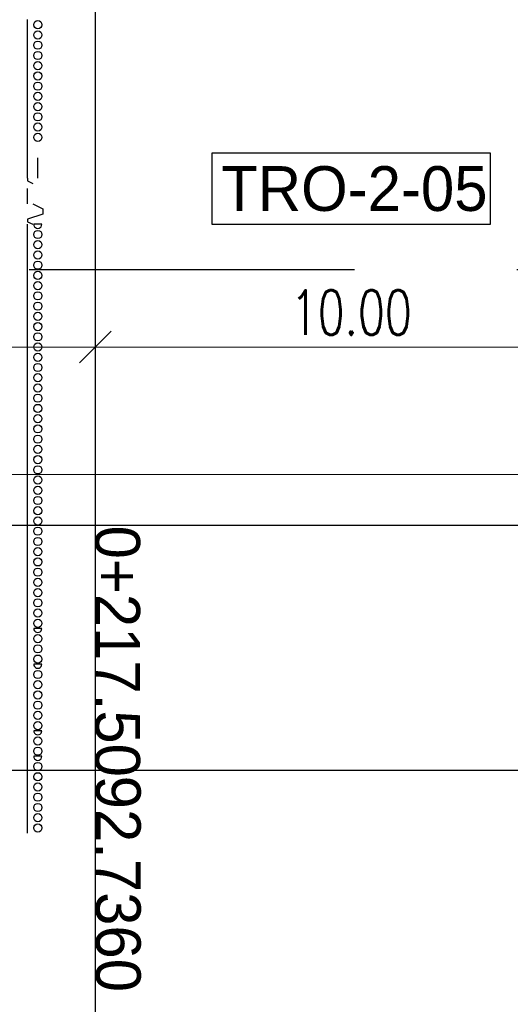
# Model space of a CAD drawing. Header units: metres. Extents: x 3458045 to 3462392, y 5482308 to 5484762.
# Tile 292 of 458: x 3460219 to 3460229, y 5483975 to 5483995. Entities that reach past the tile are written whole.
import ezdxf

# ---------------------------------------------------------------- set-up
doc = ezdxf.new("R2010")
doc.units = ezdxf.units.M
doc.header["$PDMODE"] = 3
doc.header["$PDSIZE"] = 0.1
doc.linetypes.add('AUSGEZOGEN', pattern=[2, 1, 1])
doc.linetypes.add('VERDECKT', pattern=[9.525, 6.35, -3.175])
doc.layers.get('0').update_dxf_attribs({"linetype": 'CONTINUOUS'})
doc.layers.get('DEFPOINTS').update_dxf_attribs({"linetype": 'CONTINUOUS'})
for name, color, linetype in [('BAUER_BK 2014', 1, 'CONTINUOUS'), ('SP_BAUGRUBE-TEXT', 210, 'AUSGEZOGEN'), ('SP_TEXT', 2, 'CONTINUOUS'), ('SP_VERM', 1, 'CONTINUOUS')]:
    doc.layers.add(name, color=color, linetype=linetype)
doc.layers.add('SP_Höhenplan-Beschriftung-Linien', color=2, linetype='CONTINUOUS', lineweight=25)
doc.layers.add('SP_Höhenplan-Beschriftung-Text', color=2, linetype='CONTINUOUS', lineweight=25)
doc.styles.add('K_ISOCP', font='k_isocp.shx')
doc.styles.add('SP_F', font='romans.shx', dxfattribs={"width": 0.7, "bigfont": 'sp_f.shx'})
doc.dimstyles.new('SOFI35$0', dxfattribs={"dimtxt": 3.5, "dimasz": 0.35, "dimexe": 0.9, "dimexo": 0.625, "dimgap": 0.945, "dimtad": 1, "dimdec": 3, "dimrnd": 0.001, "dimzin": 1, "dimdsep": 46, "dimtxsty": 'SP_F', "dimblk1": 'SOF_BEMSTR1', "dimblk2": 'SOF_BEMSTR2', "dimsah": 1, "dimcen": 3.5, "dimse1": 1, "dimse2": 1, "dimclrd": 1, "dimclre": 1, "dimclrt": 2, "dimaunit": 2, "dimazin": 0, "dimtfac": 1, "dimtdec": 3, "dimtmove": 0, "dimatfit": 3, "dimfxl": 1, "dimtolj": 1, "dimtzin": 0, "dimlwd": 0, "dimlwe": 0, "dimarcsym": 0})

# ---------------------------------------------------------------- blocks, each defined once
blk = doc.blocks.new('SOF_BEMSTR2')
at = {"color": 0, "linetype": 'ByBlock', "lineweight": -2}
for p, q in [((0, -20), (0, 8.5)), ((3.535, 3.535), (-3.535, -3.535)), ((-5, 0), (5, 0))]:
    blk.add_line(p, q, dxfattribs=at)
blk = doc.blocks.new('SOF_BEMSTR1')
at = {"color": 0, "linetype": 'ByBlock', "lineweight": -2}
for p, q in [((0, 20), (0, -8.5)), ((3.535, 3.535), (-3.535, -3.535)), ((-5, 0), (5, 0))]:
    blk.add_line(p, q, dxfattribs=at)
blk = doc.blocks.new('*D133')
at = {"layer": 'DEFPOINTS', "color": 0, "linetype": 'AUSGEZOGEN', "transparency": 16777216}
for p in [(3460210.558, 5483994.675), (3460220.558, 5483994.675), (3460220.558, 5483988.277)]:
    blk.add_point(p, dxfattribs=at)
at = {"layer": 'SP_VERM', "color": 1, "linetype": 'AUSGEZOGEN', "lineweight": 0, "transparency": 16777216}
blk.add_line((3460210.645, 5483988.277), (3460220.47, 5483988.277), dxfattribs=at)
at = {"layer": 'SP_VERM', "color": 1, "linetype": 'AUSGEZOGEN', "lineweight": 0, "transparency": 16777216, "xscale": 0.08750000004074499, "yscale": 0.08750000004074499, "zscale": 0.08750000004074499, "rotation": 180}
blk.add_blockref('SOF_BEMSTR2', (3460210.558, 5483988.277), dxfattribs=at)
at = {"layer": 'SP_VERM', "color": 1, "linetype": 'AUSGEZOGEN', "lineweight": 0, "transparency": 16777216, "xscale": 0.08750000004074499, "yscale": 0.08750000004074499, "zscale": 0.08750000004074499}
blk.add_blockref('SOF_BEMSTR1', (3460220.558, 5483988.277), dxfattribs=at)
at = {"layer": 'SP_VERM', "color": 2, "linetype": 'AUSGEZOGEN', "transparency": 16777216, "insert": (3460215.558, 5483988.951), "char_height": 0.875, "attachment_point": 5, "style": 'SP_F'}
blk.add_mtext('\\A1;\\A1;10.00{\\H.7x;\\S^ ;}', dxfattribs=at)
blk = doc.blocks.new('*D134')
at = {"layer": 'DEFPOINTS', "color": 0, "linetype": 'AUSGEZOGEN', "transparency": 16777216}
for p in [(3460220.558, 5483994.675), (3460230.558, 5483994.675), (3460230.558, 5483988.277)]:
    blk.add_point(p, dxfattribs=at)
at = {"layer": 'SP_VERM', "color": 1, "linetype": 'AUSGEZOGEN', "lineweight": 0, "transparency": 16777216}
blk.add_line((3460220.645, 5483988.277), (3460230.47, 5483988.277), dxfattribs=at)
at = {"layer": 'SP_VERM', "color": 1, "linetype": 'AUSGEZOGEN', "lineweight": 0, "transparency": 16777216, "xscale": 0.08750000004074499, "yscale": 0.08750000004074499, "zscale": 0.08750000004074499, "rotation": 180}
blk.add_blockref('SOF_BEMSTR2', (3460220.558, 5483988.277), dxfattribs=at)
at = {"layer": 'SP_VERM', "color": 1, "linetype": 'AUSGEZOGEN', "lineweight": 0, "transparency": 16777216, "xscale": 0.08750000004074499, "yscale": 0.08750000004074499, "zscale": 0.08750000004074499}
blk.add_blockref('SOF_BEMSTR1', (3460230.558, 5483988.277), dxfattribs=at)
at = {"layer": 'SP_VERM', "color": 2, "linetype": 'AUSGEZOGEN', "transparency": 16777216, "insert": (3460225.558, 5483988.951), "char_height": 0.875, "attachment_point": 5, "style": 'SP_F'}
blk.add_mtext('\\A1;\\A1;10.00{\\H.7x;\\S^ ;}', dxfattribs=at)
blk = doc.blocks.new('*D189')
at = {"layer": 'DEFPOINTS', "color": 0, "linetype": 'AUSGEZOGEN', "transparency": 16777216}
for p in [(3460180.558, 5483993.583), (3460310.558, 5483993.583), (3460310.558, 5483985.783)]:
    blk.add_point(p, dxfattribs=at)
at = {"layer": 'SP_VERM', "color": 1, "linetype": 'AUSGEZOGEN', "lineweight": 0, "transparency": 16777216}
blk.add_line((3460180.645, 5483985.783), (3460310.47, 5483985.783), dxfattribs=at)
at = {"layer": 'SP_VERM', "color": 1, "linetype": 'AUSGEZOGEN', "lineweight": 0, "transparency": 16777216, "xscale": 0.08750000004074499, "yscale": 0.08750000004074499, "zscale": 0.08750000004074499, "rotation": 180}
blk.add_blockref('SOF_BEMSTR2', (3460180.558, 5483985.783), dxfattribs=at)
at = {"layer": 'SP_VERM', "color": 1, "linetype": 'AUSGEZOGEN', "lineweight": 0, "transparency": 16777216, "xscale": 0.08750000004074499, "yscale": 0.08750000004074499, "zscale": 0.08750000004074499}
blk.add_blockref('SOF_BEMSTR1', (3460310.558, 5483985.783), dxfattribs=at)
at = {"layer": 'SP_VERM', "color": 2, "linetype": 'AUSGEZOGEN', "transparency": 16777216, "insert": (3460245.558, 5483986.603), "char_height": 0.875, "attachment_point": 5, "style": 'SP_F'}
blk.add_mtext('\\A1;\\A1;Trogabschnitt = 130.00{\\H.7x;\\S^ ;}m', dxfattribs=at)

msp = doc.modelspace()

# ---------------------------------------------------------------- linework, layer by layer
at = {"layer": 'BAUER_BK 2014', "color": 7, "linetype": 'Continuous'}
for points in [[(3460219.2361, 5483994.2771), (3460219.2361, 5483994.6771)], [(3460219.2361, 5483993.8771), (3460219.2361, 5483994.2771)], [(3460219.2361, 5483993.4771), (3460219.2361, 5483993.8771)], [(3460219.2361, 5483993.0771), (3460219.2361, 5483993.4771)], [(3460219.2361, 5483992.6771), (3460219.2361, 5483993.0771)], [(3460219.2361, 5483992.2771), (3460219.2361, 5483992.6771)], [(3460219.2361, 5483991.9771), (3460219.2361, 5483992.2771)], [(3460219.2361, 5483991.5771), (3460219.2361, 5483991.9771)], [(3460219.4361, 5483991.5771), (3460219.4361, 5483991.9771)], [(3460219.2361, 5483991.5771), (3460219.2361, 5483991.5271)], [(3460219.2361, 5483991.5271), (3460219.3361, 5483991.4771)], [(3460219.2361, 5483991.0771), (3460219.2361, 5483991.3771)], [(3460219.3361, 5483991.0771), (3460219.5361, 5483990.9771)], [(3460219.5361, 5483990.9771), (3460219.5361, 5483990.8771)], [(3460219.5361, 5483990.8771), (3460219.2361, 5483990.7771)], [(3460219.2361, 5483990.7771), (3460219.2361, 5483990.7271)], [(3460219.2361, 5483990.7271), (3460219.3361, 5483990.6771)], [(3460219.2361, 5483990.5771), (3460219.2361, 5483990.6771)], [(3460219.5161, 5483990.6771), (3460219.5161, 5483990.6771), (3460219.3561, 5483990.6771), (3460219.3561, 5483990.6771), (3460219.3601, 5483990.6523), (3460219.3715, 5483990.6301), (3460219.3891, 5483990.6123), (3460219.4115, 5483990.6011), (3460219.4361, 5483990.5971), (3460219.4609, 5483990.6011), (3460219.4833, 5483990.6123), (3460219.5009, 5483990.6301), (3460219.5161, 5483990.6771)], [(3460219.2361, 5483990.1771), (3460219.2361, 5483990.5771)], [(3460219.2361, 5483989.7771), (3460219.2361, 5483990.1771)], [(3460219.2361, 5483989.5771), (3460219.2361, 5483989.7771)], [(3460219.2361, 5483989.1771), (3460219.2361, 5483989.5771)], [(3460219.2361, 5483988.7771), (3460219.2361, 5483989.1771)], [(3460219.2361, 5483988.3771), (3460219.2361, 5483988.7771)], [(3460219.2361, 5483987.9771), (3460219.2361, 5483988.3771)], [(3460219.2361, 5483987.5771), (3460219.2361, 5483987.9771)], [(3460219.2361, 5483987.1771), (3460219.2361, 5483987.5771)], [(3460219.2361, 5483986.7771), (3460219.2361, 5483987.1771)], [(3460219.2361, 5483986.5771), (3460219.2361, 5483986.7771)], [(3460219.2361, 5483986.1771), (3460219.2361, 5483986.5771)], [(3460219.2361, 5483985.7771), (3460219.2361, 5483986.1771)], [(3460219.2361, 5483985.3771), (3460219.2361, 5483985.7771)], [(3460219.2361, 5483984.9771), (3460219.2361, 5483985.3771)], [(3460219.2361, 5483984.5771), (3460219.2361, 5483984.9771)], [(3460219.2361, 5483984.1771), (3460219.2361, 5483984.5771)], [(3460219.2361, 5483983.7771), (3460219.2361, 5483984.1771)], [(3460219.2361, 5483983.5771), (3460219.2361, 5483983.7771)], [(3460219.2361, 5483983.1771), (3460219.2361, 5483983.5771)], [(3460219.2361, 5483982.7771), (3460219.2361, 5483983.1771)], [(3460219.2361, 5483982.4771), (3460219.2361, 5483982.7771)], [(3460219.5161, 5483982.7771), (3460219.5161, 5483982.7771), (3460219.3561, 5483982.7771), (3460219.3561, 5483982.7771), (3460219.3601, 5483982.7524), (3460219.3715, 5483982.7301), (3460219.3891, 5483982.7124), (3460219.4115, 5483982.7011), (3460219.4361, 5483982.6971), (3460219.4609, 5483982.7011), (3460219.4833, 5483982.7124), (3460219.5009, 5483982.7301), (3460219.5161, 5483982.7771)], [(3460219.2361, 5483982.0771), (3460219.2361, 5483982.4771)], [(3460219.2361, 5483981.9771), (3460219.2361, 5483982.0771)], [(3460219.2361, 5483981.5771), (3460219.2361, 5483981.9771)], [(3460219.5161, 5483982.0771), (3460219.5161, 5483982.0771), (3460219.3561, 5483982.0771), (3460219.3561, 5483982.0771), (3460219.3601, 5483982.0524), (3460219.3715, 5483982.0301), (3460219.3891, 5483982.0124), (3460219.4115, 5483982.0011), (3460219.4361, 5483981.9971), (3460219.4609, 5483982.0011), (3460219.4833, 5483982.0124), (3460219.5009, 5483982.0301), (3460219.5161, 5483982.0771)], [(3460219.2361, 5483981.1771), (3460219.2361, 5483981.5771)], [(3460219.2361, 5483980.7771), (3460219.2361, 5483981.1771)], [(3460219.2361, 5483980.6771), (3460219.2361, 5483980.7771)], [(3460219.5161, 5483980.7771), (3460219.5161, 5483980.7771), (3460219.3561, 5483980.7771), (3460219.3561, 5483980.7771), (3460219.3601, 5483980.7524), (3460219.3715, 5483980.7301), (3460219.3891, 5483980.7124), (3460219.4115, 5483980.7011), (3460219.4361, 5483980.6971), (3460219.4609, 5483980.7011), (3460219.4833, 5483980.7124), (3460219.5009, 5483980.7301), (3460219.5161, 5483980.7771)], [(3460219.2361, 5483980.2771), (3460219.2361, 5483980.6771)], [(3460219.2361, 5483979.9771), (3460219.2361, 5483980.2771)], [(3460219.5161, 5483980.2771), (3460219.5161, 5483980.2771), (3460219.3561, 5483980.2771), (3460219.3561, 5483980.2771), (3460219.3601, 5483980.2524), (3460219.3715, 5483980.2301), (3460219.3891, 5483980.2124), (3460219.4115, 5483980.2011), (3460219.4361, 5483980.1971), (3460219.4609, 5483980.2011), (3460219.4833, 5483980.2124), (3460219.5009, 5483980.2301), (3460219.5161, 5483980.2771)], [(3460219.2361, 5483979.5771), (3460219.2361, 5483979.9771)], [(3460219.2361, 5483979.1771), (3460219.2361, 5483979.5771)], [(3460219.2361, 5483978.7771), (3460219.2361, 5483979.1771)]]:
    msp.add_lwpolyline(points, dxfattribs=at)
for centre in [(3460219.4361, 5483994.5771), (3460219.4361, 5483994.3771), (3460219.4361, 5483994.1771), (3460219.4361, 5483993.9771), (3460219.4361, 5483993.7771), (3460219.4361, 5483993.5771), (3460219.4361, 5483993.3771), (3460219.4361, 5483993.1771), (3460219.4361, 5483992.9771), (3460219.4361, 5483992.7771), (3460219.4361, 5483992.5771), (3460219.4361, 5483992.3771), (3460219.4361, 5483990.4771), (3460219.4361, 5483990.2771), (3460219.4361, 5483990.0771), (3460219.4361, 5483989.8771), (3460219.4361, 5483989.6771), (3460219.4361, 5483989.4771), (3460219.4361, 5483989.2771), (3460219.4361, 5483989.0771), (3460219.4361, 5483988.8771), (3460219.4361, 5483988.6771), (3460219.4361, 5483988.4771), (3460219.4361, 5483988.2771), (3460219.4361, 5483988.0771), (3460219.4361, 5483987.8771), (3460219.4361, 5483987.6771), (3460219.4361, 5483987.4771), (3460219.4361, 5483987.2771), (3460219.4361, 5483987.0771), (3460219.4361, 5483986.8771), (3460219.4361, 5483986.6771), (3460219.4361, 5483986.4771), (3460219.4361, 5483986.2771), (3460219.4361, 5483986.0771), (3460219.4361, 5483985.8771), (3460219.4361, 5483985.6771), (3460219.4361, 5483985.4771), (3460219.4361, 5483985.2771), (3460219.4361, 5483985.0771), (3460219.4361, 5483984.8771), (3460219.4361, 5483984.6771), (3460219.4361, 5483984.4771), (3460219.4361, 5483984.2771), (3460219.4361, 5483984.0771), (3460219.4361, 5483983.8771), (3460219.4361, 5483983.6771), (3460219.4361, 5483983.4771), (3460219.4361, 5483983.2771), (3460219.4361, 5483983.0771), (3460219.4361, 5483982.8771), (3460219.4361, 5483982.5771), (3460219.4361, 5483982.3771), (3460219.4361, 5483982.1771), (3460219.4361, 5483981.8771), (3460219.4361, 5483981.6771), (3460219.4361, 5483981.4771), (3460219.4361, 5483981.2771), (3460219.4361, 5483981.0771), (3460219.4361, 5483980.8771), (3460219.4361, 5483980.5771), (3460219.4361, 5483980.3771), (3460219.4361, 5483980.0771), (3460219.4361, 5483979.8771), (3460219.4361, 5483979.6771), (3460219.4361, 5483979.4771), (3460219.4361, 5483979.2771), (3460219.4361, 5483979.0771), (3460219.4361, 5483978.8771)]:
    msp.add_circle(centre, 0.08, dxfattribs=at)
at = {"layer": 'SP_Höhenplan-Beschriftung-Linien', "color": 1, "linetype": 'ByBlock'}
msp.add_line((3460220.5579, 5483999.0194), (3460220.5579, 5483965.6286), dxfattribs=at)
at = {"layer": 'SP_Höhenplan-Beschriftung-Linien', "color": 251, "linetype": 'VERDECKT'}
msp.add_line((3460406.594, 5483989.7871), (3459994.581, 5483989.7871), dxfattribs=at)
at = {"layer": 'SP_Höhenplan-Beschriftung-Linien', "color": 3}
msp.add_line((3460406.594, 5483984.7871), (3459990.95, 5483984.7871), dxfattribs=at)
at = {"layer": 'SP_Höhenplan-Beschriftung-Linien', "color": 2}
msp.add_line((3460406.594, 5483979.9975), (3459990.95, 5483979.9975), dxfattribs=at)
at = {"layer": 'SP_TEXT', "color": 1, "lineweight": 25}
msp.add_lwpolyline([(3460222.8439, 5483990.675), (3460222.8439, 5483992.0757), (3460228.2719, 5483992.0757), (3460228.2719, 5483990.675)], close=True, dxfattribs=at)

# ---------------------------------------------------------------- texts
at = {"layer": 'SP_BAUGRUBE-TEXT', "linetype": 'AUSGEZOGEN', "insert": (3460223.4929, 5483996.4149), "char_height": 0.625, "attachment_point": 5, "style": 'SP_F'}
msp.add_mtext('\\A1;wasserdichter, verformungsarmer\\PVerbau nach Wahl des Bau-AN', dxfattribs=at)
at = {"layer": 'SP_Höhenplan-Beschriftung-Text', "style": 'K_ISOCP'}
msp.add_text('0+217.50', height=0.875, rotation=270, dxfattribs=at).set_placement((3460220.5579, 5483984.7871))
at = {"layer": 'SP_Höhenplan-Beschriftung-Text', "insert": (3460220.5579, 5483979.8989), "char_height": 0.875, "width": 7.557299, "attachment_point": 7, "rotation": 270, "style": 'K_ISOCP'}
msp.add_mtext('92.7360', dxfattribs=at)
at = {"layer": 'SP_TEXT', "color": 2, "lineweight": 25, "style": 'K_ISOCP'}
msp.add_text('TRO-2-05', height=0.875, dxfattribs=at).set_placement((3460223.0189, 5483990.9379))

# ---------------------------------------------------------------- dimensions: what is measured, and where the dimension line sits
at = {"layer": 'SP_VERM', "color": 1, "linetype": 'AUSGEZOGEN'}
for base, p1, p2, text, override, picture, middle in [((3460220.5579, 5483988.2771), (3460210.5579, 5483994.6749), (3460220.5579, 5483994.6749), '\\A1;10.00{\\H.7x;\\S^ ;}', {"dimblk1": 'SOF_BEMSTR2', "dimblk2": 'SOF_BEMSTR1'}, '*D133', (3460215.5579, 5483988.9509)), ((3460230.5579, 5483988.2771), (3460220.5579, 5483994.6749), (3460230.5579, 5483994.6749), '\\A1;10.00{\\H.7x;\\S^ ;}', {"dimblk1": 'SOF_BEMSTR2', "dimblk2": 'SOF_BEMSTR1'}, '*D134', (3460225.5579, 5483988.9509)), ((3460310.5579, 5483985.7834), (3460180.5579, 5483993.5831), (3460310.5579, 5483993.5831), '\\A1;Trogabschnitt = 130.00{\\H.7x;\\S^ ;}m', {"dimpost": 'Trogabschnitt =<>m', "dimblk1": 'SOF_BEMSTR2', "dimblk2": 'SOF_BEMSTR1'}, '*D189', (3460245.5579, 5483986.603))]:
    dim = msp.add_linear_dim(base=base, p1=p1, p2=p2, text=text, dimstyle='SOFI35$0', override=override, dxfattribs=at)
    dim.commit()
    dim.dimension.update_dxf_attribs({"geometry": picture, "text_midpoint": middle})

doc.saveas('drawing.dxf')
